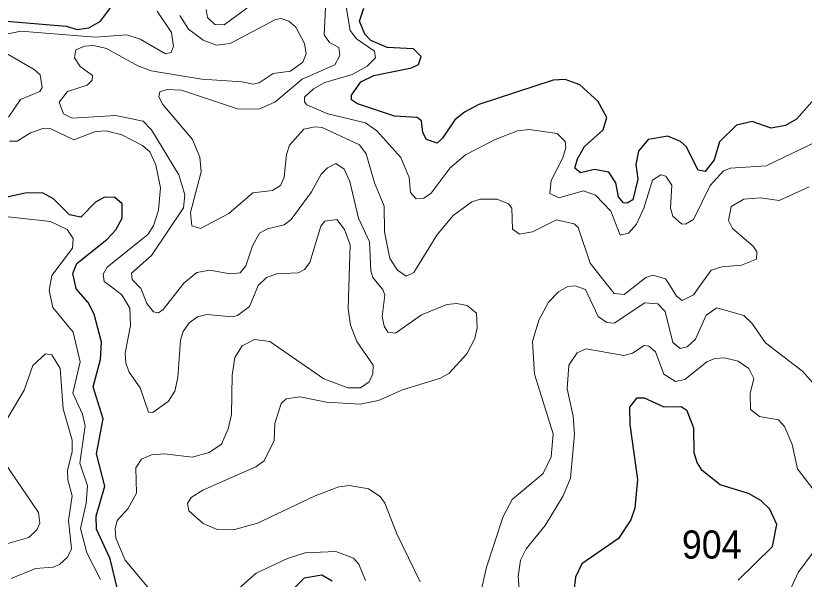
# Model space of a CAD drawing. Extents: x 473.9 to 500, y 7733.1 to 7760.8.
# Drawn here: x 488.002 to 490.243, y 7753.127 to 7754.728 of the extents above; entities that cross this region are included whole.
import ezdxf

# ---------------------------------------------------------------- set-up
doc = ezdxf.new("R2010")
doc.units = 0
doc.header["$LTSCALE"] = 0.032
doc.layers.add('1', color=7, linetype='Continuous', lineweight=25)
doc.layers.add('2', color=7, linetype='Continuous', lineweight=13)
doc.layers.add('21', color=7, linetype='Continuous')

msp = doc.modelspace()

# ---------------------------------------------------------------- linework, layer by layer
at = {"layer": '1'}
for points in [[(488.2095, 7754.6941), (488.2424, 7754.7129), (488.2713, 7754.7507), (488.2941, 7754.7984), (488.3073, 7754.849), (488.3059, 7754.9251), (488.2909, 7754.9566), (488.2328, 7755.0409), (488.2297, 7755.0811), (488.2588, 7755.1196), (488.3276, 7755.1704)], [(489.9615, 7754.2859), (489.9415, 7754.2891), (489.9079, 7754.3566), (489.8919, 7754.3707), (489.856, 7754.3861), (489.7995, 7754.3765), (489.7718, 7754.3433), (489.7647, 7754.3053), (489.77, 7754.2637), (489.7563, 7754.2047), (489.7399, 7754.1957), (489.7297, 7754.197), (489.7158, 7754.2139), (489.7073, 7754.2532), (489.6875, 7754.2835), (489.6474, 7754.2913), (489.607, 7754.2818), (489.5911, 7754.2948), (489.5986, 7754.3212), (489.6186, 7754.3566), (489.6719, 7754.4042), (489.6817, 7754.4386), (489.6567, 7754.4856), (489.6057, 7754.5319), (489.5638, 7754.547), (489.5298, 7754.5453), (489.3186, 7754.4757), (489.2773, 7754.4544), (489.2501, 7754.4328), (489.2153, 7754.3798), (489.2002, 7754.3663), (489.1693, 7754.3765), (489.1592, 7754.3959), (489.1553, 7754.4291), (489.1426, 7754.4389), (489.0785, 7754.4432), (488.973, 7754.4774), (488.9564, 7754.4893), (488.9564, 7754.5023), (488.9827, 7754.5404), (489.0196, 7754.5578), (489.1265, 7754.58), (489.1469, 7754.5898), (489.154, 7754.6126), (489.1327, 7754.6343), (489.058, 7754.638), (489.0111, 7754.6577), (488.9943, 7754.6757), (488.979, 7754.7126), (488.9909, 7754.7498)], [(487.8734, 7754.7214), (488.1452, 7754.6981), (488.1762, 7754.6885), (488.2095, 7754.6941)], [(490.2815, 7754.5019), (490.2214, 7754.4346), (490.19, 7754.4158), (490.1493, 7754.4087), (490.095, 7754.4272), (490.0504, 7754.4171), (490.0026, 7754.3698), (489.9877, 7754.3183), (489.9615, 7754.2859)], [(488.3051, 7753.0408), (488.2698, 7753.1849), (488.2314, 7753.2696), (488.2303, 7753.3063), (488.2552, 7753.3922), (488.2313, 7753.4835), (488.2504, 7753.5828), (488.2216, 7753.6743), (488.2423, 7753.752), (488.2457, 7753.8008), (488.2251, 7753.8807), (488.2079, 7753.9134), (488.1737, 7753.9523), (488.1735, 7753.9534), (488.1645, 7753.9963), (488.1752, 7754.0247), (488.2616, 7754.0932), (488.2867, 7754.1201), (488.3047, 7754.1527), (488.304, 7754.1936), (488.283, 7754.2114), (488.2539, 7754.2123), (488.2288, 7754.1986), (488.1865, 7754.1563), (488.1547, 7754.1628), (488.1088, 7754.2075), (488.0777, 7754.2253), (488.0288, 7754.2244), (487.8857, 7754.1931)], [(490.0556, 7753.125), (490.1532, 7753.2201), (490.1655, 7753.2827), (490.1454, 7753.3266), (490.1203, 7753.3512), (490.0845, 7753.3705), (490.0043, 7753.396), (489.9528, 7753.4367), (489.9386, 7753.4593), (489.9306, 7753.4868), (489.9291, 7753.5561), (489.9106, 7753.6057), (489.8931, 7753.6173), (489.8451, 7753.6161), (489.7892, 7753.6414), (489.7664, 7753.642), (489.7469, 7753.6162), (489.7477, 7753.567), (489.7694, 7753.4109), (489.762, 7753.3297), (489.7508, 7753.2959), (489.7153, 7753.2432), (489.6107, 7753.1708), (489.5934, 7753.1335), (489.5841, 7753.0638)], [(488.9013, 7753.1217), (488.872, 7753.139), (488.8218, 7753.1307), (488.7321, 7753.0411)]]:
    msp.add_lwpolyline(points, dxfattribs=at)
at = {"layer": '2'}
for points in [[(488.5433, 7754.7458), (488.5468, 7754.7231), (488.5679, 7754.703), (488.5945, 7754.702), (488.7658, 7754.8293)], [(488.9302, 7754.8223), (488.9526, 7754.6857), (488.9702, 7754.6628), (489.0215, 7754.6271), (489.0249, 7754.6087), (489.001, 7754.5844), (488.9584, 7754.5611), (488.8802, 7754.538), (488.8484, 7754.5204), (488.8226, 7754.497), (488.8225, 7754.4837), (488.8297, 7754.4748), (488.8887, 7754.4495), (488.9959, 7754.4241), (489.0283, 7754.4014), (489.097, 7754.3254), (489.1198, 7754.2681), (489.1239, 7754.2255), (489.1401, 7754.2083), (489.1616, 7754.21), (489.1831, 7754.2244), (489.2366, 7754.2956), (489.28, 7754.3326), (489.3645, 7754.3768), (489.4279, 7754.4008), (489.4616, 7754.4045), (489.541, 7754.3933), (489.5634, 7754.3709), (489.5658, 7754.3534), (489.5573, 7754.3241), (489.5236, 7754.2597), (489.5203, 7754.2231), (489.5457, 7754.2104), (489.6161, 7754.2307), (489.6501, 7754.2181), (489.6933, 7754.1729), (489.72, 7754.1048), (489.744, 7754.11), (489.7665, 7754.1364), (489.7872, 7754.181), (489.8118, 7754.2611), (489.8355, 7754.2761), (489.8495, 7754.2722), (489.8665, 7754.2469), (489.8635, 7754.181), (489.8701, 7754.1587), (489.8942, 7754.1367), (489.9062, 7754.1358), (489.9287, 7754.1491), (489.9759, 7754.2458), (490.0135, 7754.2875), (490.0334, 7754.2953), (490.1353, 7754.3016), (490.2795, 7754.3712)], [(488.8833, 7754.7704), (488.8782, 7754.6735), (488.8935, 7754.6524), (488.92, 7754.6378), (488.9227, 7754.6155), (488.9086, 7754.5887), (488.8164, 7754.5478), (488.7385, 7754.4829), (488.693, 7754.4628), (488.6326, 7754.464), (488.4727, 7754.5165), (488.4325, 7754.5188), (488.4114, 7754.5122), (488.4084, 7754.4979), (488.4198, 7754.4757), (488.5038, 7754.3765), (488.5251, 7754.3266), (488.5287, 7754.2848), (488.4982, 7754.169), (488.5028, 7754.1313), (488.5268, 7754.1232), (488.6072, 7754.1662), (488.6762, 7754.225), (488.732, 7754.2313), (488.7541, 7754.2461), (488.765, 7754.2699), (488.7714, 7754.3337), (488.7804, 7754.3604), (488.8209, 7754.4057), (488.8527, 7754.4128), (488.8726, 7754.4106), (488.979, 7754.3612), (488.9984, 7754.3358), (489.0219, 7754.2538), (489.0495, 7754.1873), (489.0498, 7754.1144), (489.0654, 7754.0384), (489.0875, 7754.0051), (489.1116, 7753.9882), (489.1338, 7753.9988), (489.1989, 7754.1051), (489.2454, 7754.1604), (489.2985, 7754.1993), (489.3223, 7754.2068), (489.37, 7754.2069), (489.4024, 7754.1942), (489.4124, 7754.181), (489.4137, 7754.1214), (489.4343, 7754.1074), (489.4704, 7754.1138), (489.5393, 7754.148), (489.589, 7754.1366), (489.6006, 7754.1267), (489.6345, 7754.0254), (489.6845, 7753.9627), (489.7034, 7753.9389), (489.7319, 7753.936), (489.7661, 7753.9632)], [(488.4039, 7754.7406), (488.4442, 7754.6802), (488.45, 7754.6402), (488.444, 7754.6236), (488.4278, 7754.6196), (488.3556, 7754.6613), (488.3172, 7754.6739), (488.2278, 7754.6668), (488.0165, 7754.6844), (487.9662, 7754.674)], [(488.3567, 7753.9545), (488.3329, 7753.9788), (488.3312, 7753.9971), (488.388, 7754.0469), (488.4782, 7754.1825), (488.4821, 7754.2189), (488.465, 7754.2757), (488.388, 7754.4038), (488.3636, 7754.4286), (488.2851, 7754.4447), (488.1619, 7754.4375), (488.1373, 7754.4491), (488.1254, 7754.4825), (488.1488, 7754.5127), (488.2047, 7754.5309), (488.2191, 7754.5446), (488.2204, 7754.5582), (488.1849, 7754.5836), (488.1686, 7754.6081), (488.1728, 7754.6312), (488.1968, 7754.6412), (488.2234, 7754.6434), (488.26, 7754.6352), (488.3491, 7754.5856), (488.3865, 7754.5715), (488.5306, 7754.5476), (488.6452, 7754.5407), (488.6758, 7754.5334), (488.6941, 7754.5372), (488.7332, 7754.5644), (488.783, 7754.5707), (488.8182, 7754.5966), (488.827, 7754.6199), (488.8223, 7754.6491), (488.7976, 7754.6954), (488.7783, 7754.7126), (488.7562, 7754.7198), (488.7399, 7754.7174), (488.6115, 7754.6491), (488.5724, 7754.6444), (488.5349, 7754.6585), (488.4925, 7754.6903), (488.4686, 7754.7287)], [(487.9431, 7754.639), (488.0546, 7754.5753), (488.0712, 7754.5598), (488.077, 7754.5244), (488.0706, 7754.5125), (488.015, 7754.4898), (487.981, 7754.4403)], [(487.9836, 7754.3719), (488.0059, 7754.3715), (488.0434, 7754.3955), (488.0814, 7754.4084), (488.1018, 7754.4064), (488.1672, 7754.3758), (488.2281, 7754.3996), (488.259, 7754.4007), (488.3034, 7754.3899), (488.3623, 7754.3595), (488.3831, 7754.341), (488.4, 7754.3041), (488.4129, 7754.2393), (488.408, 7754.1755), (488.3934, 7754.1308), (488.3771, 7754.1068), (488.2621, 7754.0134), (488.2506, 7753.9944), (488.2534, 7753.9729), (488.2788, 7753.9541), (488.3037, 7753.9356), (488.3259, 7753.8978), (488.3277, 7753.8485), (488.3126, 7753.7698), (488.3145, 7753.7414), (488.3243, 7753.7152), (488.3556, 7753.6711), (488.3789, 7753.6023), (488.3917, 7753.6009), (488.4358, 7753.6332), (488.4542, 7753.6615), (488.4628, 7753.7001), (488.4698, 7753.8062), (488.4781, 7753.8315), (488.495, 7753.8555), (488.5183, 7753.8724), (488.5446, 7753.8796), (488.6167, 7753.8726), (488.6318, 7753.8769), (488.6659, 7753.9023), (488.689, 7753.9566), (488.6911, 7753.9616), (488.7151, 7753.9848), (488.7434, 7753.9948), (488.8051, 7753.9976), (488.8225, 7754.0071), (488.8374, 7754.0275), (488.8689, 7754.1304), (488.8801, 7754.1446), (488.9146, 7754.1488), (488.936, 7754.1213), (488.9525, 7754.077), (488.9488, 7753.9582), (488.9468, 7753.8957), (488.9533, 7753.8491), (488.971, 7753.8024), (489.0175, 7753.7356), (489.0171, 7753.7108), (489.0069, 7753.6882), (488.9814, 7753.671), (488.9455, 7753.6715), (488.8775, 7753.6962), (488.724, 7753.8025), (488.6807, 7753.8079), (488.6453, 7753.7907), (488.6247, 7753.7572), (488.6172, 7753.7075), (488.6148, 7753.5956), (488.6057, 7753.5543), (488.5868, 7753.5113), (488.552, 7753.4873), (488.5034, 7753.4743), (488.425, 7753.4832), (488.3881, 7753.4804), (488.3592, 7753.468), (488.3434, 7753.4442)], [(489.1511, 7753.1201), (489.0847, 7753.2568), (489.0515, 7753.3436), (489.0375, 7753.3625), (489.0049, 7753.3843), (488.951, 7753.3939), (488.9203, 7753.3899), (488.8533, 7753.3644), (488.6893, 7753.2865), (488.6207, 7753.2678), (488.5747, 7753.269), (488.5344, 7753.2855), (488.4936, 7753.3219), (488.4903, 7753.3424), (488.5001, 7753.3596), (488.534, 7753.3806), (488.6839, 7753.4463), (488.708, 7753.464), (488.7361, 7753.5211), (488.7379, 7753.5697), (488.7568, 7753.6266), (488.7706, 7753.6395), (488.8093, 7753.6456), (488.8848, 7753.6304), (488.981, 7753.6246), (489.0327, 7753.6354), (489.101, 7753.665), (489.2096, 7753.6989), (489.2341, 7753.713), (489.2838, 7753.7677), (489.3068, 7753.8116), (489.3134, 7753.8411), (489.3112, 7753.8832), (489.2847, 7753.9054), (489.2558, 7753.9109), (489.2274, 7753.9077), (489.1556, 7753.8782), (489.0815, 7753.8267), (489.06, 7753.8296), (489.0487, 7753.8464), (489.0435, 7753.8737), (489.0509, 7753.9343), (489.045, 7753.9501), (489.0379, 7753.9587), (489.0169, 7753.9842), (489.0108, 7754.0036), (489.0077, 7754.086), (488.9766, 7754.1531), (488.9515, 7754.2576), (488.9352, 7754.2918), (488.9118, 7754.3081), (488.8882, 7754.2964), (488.8697, 7754.2784), (488.8424, 7754.2276), (488.7845, 7754.149), (488.7648, 7754.134), (488.7171, 7754.1229), (488.6947, 7754.1103), (488.6753, 7754.0748), (488.6562, 7754.0174), (488.6397, 7753.9981), (488.61, 7753.9947), (488.5538, 7754.0049), (488.5167, 7753.9986), (488.4797, 7753.9688), (488.4691, 7753.9552), (488.4209, 7753.8934), (488.408, 7753.8845), (488.3936, 7753.8867), (488.3749, 7753.9108), (488.3573, 7753.9539), (488.3567, 7753.9545)], [(489.7661, 7753.9632), (489.7933, 7753.9848), (489.8127, 7753.9913), (489.8492, 7753.981), (489.8599, 7753.9638), (489.88, 7753.9314), (489.8961, 7753.9192), (489.9281, 7753.9348), (489.9495, 7753.9643), (489.9792, 7754.0054), (490.0093, 7754.0148), (490.065, 7754.0194), (490.108, 7754.0361), (490.1083, 7754.0573), (490.0985, 7754.0737), (490.0397, 7754.1237), (490.0276, 7754.1461), (490.036, 7754.1862), (490.0716, 7754.2066), (490.1194, 7754.2108), (490.1724, 7754.2033), (490.2576, 7754.242)], [(488.2431, 7753.127), (488.2035, 7753.2021), (488.1863, 7753.2718), (488.2023, 7753.3437), (488.2055, 7753.3924), (488.1837, 7753.4569), (488.199, 7753.5634), (488.192, 7753.5966), (488.1637, 7753.6556), (488.1846, 7753.7449), (488.1653, 7753.8294), (488.1072, 7753.8995), (488.097, 7753.9477), (488.0979, 7753.9529), (488.1046, 7753.9899), (488.1631, 7754.0679), (488.1651, 7754.095), (488.1479, 7754.1209), (488.1007, 7754.144), (487.9276, 7754.1626)], [(490.2793, 7753.6717), (490.2393, 7753.7176), (490.1329, 7753.7991), (490.0945, 7753.855), (490.0719, 7753.8763), (489.9948, 7753.898), (489.9645, 7753.8775), (489.934, 7753.8096), (489.9107, 7753.7877), (489.8906, 7753.7824), (489.8694, 7753.8003), (489.848, 7753.8876), (489.8268, 7753.91), (489.7904, 7753.9124), (489.7026, 7753.8548), (489.6821, 7753.8564), (489.6576, 7753.8741), (489.6213, 7753.95), (489.5924, 7753.9607), (489.5711, 7753.9587), (489.5452, 7753.9437), (489.5168, 7753.9141), (489.4885, 7753.8629), (489.4709, 7753.8028), (489.4762, 7753.7097), (489.5292, 7753.5401), (489.5243, 7753.4751), (489.5011, 7753.428), (489.4128, 7753.3535), (489.3876, 7753.3059), (489.3398, 7753.1619), (489.2948, 7752.9619)], [(489.4356, 7753.0675), (489.4301, 7753.1351), (489.4366, 7753.1816), (489.453, 7753.2142), (489.5065, 7753.2805), (489.5583, 7753.3645), (489.579, 7753.4144), (489.5899, 7753.5393), (489.5862, 7753.5902), (489.569, 7753.6685), (489.5743, 7753.7354), (489.5982, 7753.7709), (489.6233, 7753.7816), (489.7302, 7753.7631), (489.7553, 7753.7698), (489.7884, 7753.7914), (489.8017, 7753.7894), (489.8208, 7753.7735)], [(489.8208, 7753.7735), (489.8439, 7753.7097), (489.8773, 7753.6891), (489.9039, 7753.6945), (489.9663, 7753.7451), (489.9891, 7753.7544), (490.0164, 7753.7559), (490.0553, 7753.747), (490.0857, 7753.7256), (490.0998, 7753.698), (490.0894, 7753.6548), (490.0903, 7753.6097), (490.1161, 7753.5896), (490.1706, 7753.5805), (490.1877, 7753.5608), (490.2089, 7753.5104), (490.2245, 7753.4406), (490.3048, 7753.3361)], [(487.9887, 7753.1299), (488.0579, 7753.1582), (488.1085, 7753.1619), (488.1264, 7753.1692), (488.1488, 7753.1903), (488.16, 7753.2141), (488.1516, 7753.2938), (488.1621, 7753.364), (488.1499, 7753.4095), (488.1493, 7753.4358), (488.1621, 7753.4905), (488.1622, 7753.5221), (488.1363, 7753.6117), (488.1282, 7753.7259), (488.1045, 7753.7648), (488.086, 7753.7678), (488.0503, 7753.7347), (488.0257, 7753.6646), (487.9648, 7753.5622)], [(487.9721, 7753.4558), (488.0663, 7753.3168), (488.0702, 7753.287), (488.0617, 7753.2676), (488.0389, 7753.2464), (487.9592, 7753.2236)], [(488.3434, 7753.4442), (488.345, 7753.3715), (488.3206, 7753.327), (488.2905, 7753.2938), (488.2844, 7753.2702), (488.2863, 7753.2439), (488.3133, 7753.1817), (488.4224, 7753.0501)], [(490.3078, 7753.2568), (490.2264, 7753.1469), (490.2007, 7753.0907), (490.1957, 7753.0573), (490.2176, 7753.0414), (490.2886, 7753.0514)], [(488.5873, 7753.0581), (488.685, 7753.1444), (488.7745, 7753.1866), (488.8249, 7753.2024), (488.9122, 7753.2065), (488.9624, 7753.1876), (488.9767, 7753.17), (488.9959, 7753.1239)]]:
    msp.add_lwpolyline(points, dxfattribs=at)

# ---------------------------------------------------------------- texts
at = {"layer": '21', "width": 0.95}
msp.add_text('904', height=0.08, dxfattribs=at).set_placement((489.8956, 7753.186))

doc.saveas('drawing.dxf')
